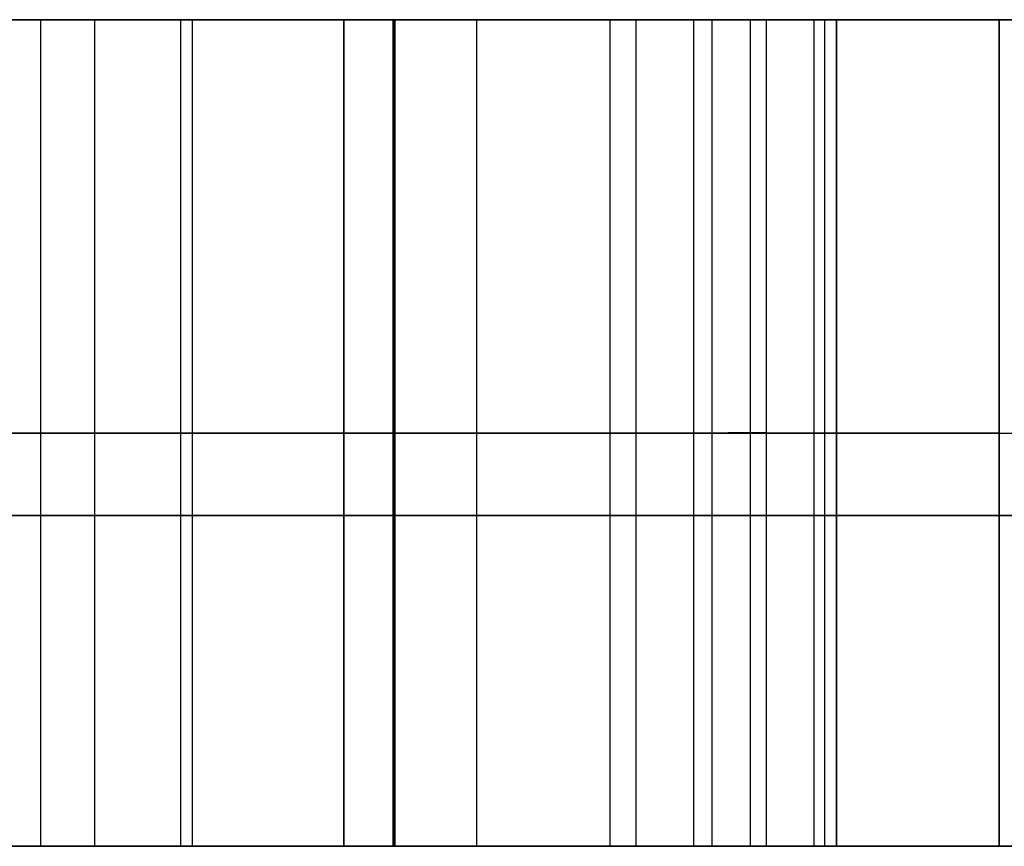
# Model space of a CAD drawing. Header units: millimetres. Extents: x 0 to 322, y -110 to 60.
# Tile 831 of 1056: x 288.927 to 289.225, y -92.15 to -91.9. Entities that reach past the tile are written whole.
import ezdxf

# ---------------------------------------------------------------- set-up
doc = ezdxf.new("R2010")
doc.units = ezdxf.units.MM
doc.layers.add('Layer 01', color=18, linetype='Continuous', true_color=0x000000)

msp = doc.modelspace()

# ---------------------------------------------------------------- linework, layer by layer
at = {"layer": 'Layer 01'}
for p, q in [((289.03994, -91.9, 26.3009), (288.3567, -91.9, 26.3009)), ((288.93331, -92.15, 10.19451), (288.93331, -91.9, 10.19451)), ((288.93331, -92.15, 11.49451), (288.93331, -91.9, 11.49451)), ((288.94968, -92.15, 28.2822), (288.94968, -91.9, 28.2822)), ((288.94968, -92.15, 28.36683), (288.94968, -91.9, 28.36683)), ((288.97562, -92.15, 25.6509), (288.97562, -91.9, 25.6509)), ((288.97914, -92.15, 26.9509), (288.97914, -91.9, 26.9509)), ((289.02497, -91.9, 10.84451), (289.02497, -92.15, 10.84451)), ((289.03994, -91.9, 26.3009), (289.03994, -92.15, 26.3009)), ((289.04043, -91.9, 28.94516), (289.04043, -92.15, 28.94516)), ((289.04043, -91.9, 27.69352), (289.04043, -92.15, 27.69352)), ((289.17414, -91.9, 28.10494), (289.17414, -92.15, 28.10494)), ((289.17414, -91.9, 28.53892), (289.17414, -92.15, 28.53892)), ((289.22328, -91.9, 26.3009), (289.22328, -92.15, 26.3009)), ((288.72521, -92.025, 28.2822), (289.17414, -92.025, 28.2822)), ((288.72521, -92.025, 28.36683), (289.17414, -92.025, 28.36683)), ((289.22328, -92.025, 25.6509), (288.72796, -92.025, 25.6509)), ((288.735, -92.025, 26.9509), (289.22328, -92.025, 26.9509)), ((289.03994, -92.025, 26.8009), (288.74281, -92.025, 26.8009)), ((288.74281, -92.025, 25.8009), (289.03994, -92.025, 25.8009)), ((289.02497, -92.025, 10.19451), (288.84164, -92.025, 10.19451)), ((288.84164, -92.025, 11.49451), (289.02497, -92.025, 11.49451)), ((289.02497, -92.025, 11.49451), (289.02497, -92.025, 10.19451)), ((289.03994, -92.025, 25.8009), (289.03994, -92.025, 26.8009)), ((289.04043, -92.025, 28.96961), (289.04043, -92.025, 28.92071)), ((289.04043, -92.025, 28.96961), (289.46919, -92.025, 28.96961)), ((289.04043, -92.025, 27.66907), (289.46919, -92.025, 27.66907)), ((289.04043, -92.025, 27.66907), (289.04043, -92.025, 27.71797)), ((289.17414, -92.025, 27.92768), (289.17414, -92.025, 28.2822)), ((289.17414, -92.025, 28.36683), (289.17414, -92.025, 28.71101)), ((289.22328, -92.025, 26.9509), (289.22328, -92.025, 25.6509)), ((289.02497, -92.15, 10.84451), (288.00831, -92.15, 10.84451)), ((288.56387, -92.15, 28.31934), (289.33548, -92.15, 28.31934)), ((288.94968, -92.15, 28.2822), (288.94968, -92.15, 28.36683)), ((289.03994, -92.15, 26.3009), (289.22328, -92.15, 26.3009))]:
    msp.add_line(p, q, dxfattribs=at)
at = {"layer": 'Layer 01', "extrusion": (0, 1, 0)}
for centre, radius in [((-290.5, 18.5, -91.9), 11.15), ((-290.5, 18.5, -92.05), 2.25), ((-290.5, 12.94, -92.05), 1.75), ((-290.5, 24.06, -92.05), 1.75)]:
    msp.add_arc(centre, radius, 270, 90, dxfattribs=at)
at = {"layer": 'Layer 01', "extrusion": (0, -1, 0)}
for centre, radius in [((290.5, 18.5, 91.9), 2.25), ((290.5, 12.94, 91.9), 1.75), ((290.5, 24.06, 91.9), 1.75)]:
    msp.add_arc(centre, radius, 90, 270, dxfattribs=at)
at = {"layer": 'Layer 01'}
for points in [[(288.72521, -91.9, 28.2822), (288.94968, -91.9, 28.2822), (289.17414, -91.9, 28.2822)], [(289.17414, -91.9, 28.36683), (288.94968, -91.9, 28.36683), (288.72521, -91.9, 28.36683)], [(288.72796, -91.9, 25.6509), (288.97562, -91.9, 25.6509), (289.22328, -91.9, 25.6509)], [(289.22328, -91.9, 26.9509), (288.97914, -91.9, 26.9509), (288.735, -91.9, 26.9509)], [(288.74281, -91.9, 26.8009), (288.89138, -91.9, 26.8009), (289.03994, -91.9, 26.8009)], [(289.03994, -91.9, 25.8009), (288.89138, -91.9, 25.8009), (288.74281, -91.9, 25.8009)], [(289.02497, -91.9, 11.49451), (288.93331, -91.9, 11.49451), (288.84164, -91.9, 11.49451)], [(288.84164, -91.9, 10.19451), (288.93331, -91.9, 10.19451), (289.02497, -91.9, 10.19451)], [(289.02497, -91.9, 10.19451), (289.02497, -91.9, 10.84451), (289.02497, -91.9, 11.49451)], [(289.02497, -91.9, 10.19451), (289.02497, -92.025, 10.19451), (289.02497, -92.15, 10.19451)], [(289.02497, -92.15, 11.49451), (289.02497, -92.025, 11.49451), (289.02497, -91.9, 11.49451)], [(289.03994, -91.9, 26.8009), (289.03994, -91.9, 26.3009), (289.03994, -91.9, 25.8009)], [(289.03994, -92.15, 25.8009), (289.03994, -92.025, 25.8009), (289.03994, -91.9, 25.8009)], [(289.03994, -91.9, 26.8009), (289.03994, -92.025, 26.8009), (289.03994, -92.15, 26.8009)], [(289.04043, -91.9, 28.96961), (289.04043, -91.9, 28.94516), (289.04043, -91.9, 28.92071)], [(289.46919, -91.9, 28.96961), (289.25481, -91.9, 28.96961), (289.04043, -91.9, 28.96961)], [(289.04043, -91.9, 27.66907), (289.25481, -91.9, 27.66907), (289.46919, -91.9, 27.66907)], [(289.04043, -91.9, 27.71797), (289.04043, -91.9, 27.69352), (289.04043, -91.9, 27.66907)], [(289.04043, -91.9, 28.92071), (289.04043, -92.025, 28.92071), (289.04043, -92.15, 28.92071)], [(289.04043, -91.9, 28.96961), (289.04043, -92.025, 28.96961), (289.04043, -92.15, 28.96961)], [(289.04043, -91.9, 27.66907), (289.04043, -92.025, 27.66907), (289.04043, -92.15, 27.66907)], [(289.04043, -92.15, 27.71797), (289.04043, -92.025, 27.71797), (289.04043, -91.9, 27.71797)], [(289.06526, -92.15, 27.72131), (289.06526, -92.025, 27.72131), (289.06526, -91.9, 27.72131)], [(289.10564, -92.15, 28.90899), (289.10564, -92.025, 28.90899), (289.10564, -91.9, 28.90899)], [(289.11348, -92.15, 27.73668), (289.11348, -92.025, 27.73668), (289.11348, -91.9, 27.73668)], [(289.13092, -92.15, 28.89383), (289.13092, -92.025, 28.89383), (289.13092, -91.9, 28.89383)], [(289.13646, -92.15, 27.75286), (289.13646, -92.025, 27.75286), (289.13646, -91.9, 27.75286)], [(289.14799, -91.9, 28.87369), (289.14799, -92.025, 28.87369), (289.14799, -92.15, 28.87369)], [(289.15276, -91.9, 27.77608), (289.15276, -92.025, 27.77608), (289.15276, -92.15, 27.77608)], [(289.16729, -92.15, 28.81339), (289.16729, -92.025, 28.81339), (289.16729, -91.9, 28.81339)], [(289.17055, -92.15, 27.85195), (289.17055, -92.025, 27.85195), (289.17055, -91.9, 27.85195)], [(289.17414, -91.9, 28.2822), (289.17414, -91.9, 28.10494), (289.17414, -91.9, 27.92768)], [(289.17414, -91.9, 28.71101), (289.17414, -91.9, 28.53892), (289.17414, -91.9, 28.36683)], [(289.17414, -91.9, 27.92768), (289.17414, -92.025, 27.92768), (289.17414, -92.15, 27.92768)], [(289.17414, -91.9, 28.2822), (289.17414, -92.025, 28.2822), (289.17414, -92.15, 28.2822)], [(289.17414, -91.9, 28.36683), (289.17414, -92.025, 28.36683), (289.17414, -92.15, 28.36683)], [(289.17414, -91.9, 28.71101), (289.17414, -92.025, 28.71101), (289.17414, -92.15, 28.71101)], [(289.17414, -92.15, 27.92768), (289.17414, -92.025, 27.92768), (289.17414, -91.9, 27.92768)], [(289.22328, -91.9, 25.6509), (289.22328, -91.9, 26.3009), (289.22328, -91.9, 26.9509)], [(289.22328, -91.9, 25.6509), (289.22328, -92.025, 25.6509), (289.22328, -92.15, 25.6509)], [(289.22328, -92.15, 26.9509), (289.22328, -92.025, 26.9509), (289.22328, -91.9, 26.9509)], [(288.72521, -92.15, 28.2822), (288.94968, -92.15, 28.2822), (289.17414, -92.15, 28.2822)], [(289.17414, -92.15, 28.36683), (288.94968, -92.15, 28.36683), (288.72521, -92.15, 28.36683)], [(289.22328, -92.15, 25.6509), (288.97562, -92.15, 25.6509), (288.72796, -92.15, 25.6509)], [(288.735, -92.15, 26.9509), (288.97914, -92.15, 26.9509), (289.22328, -92.15, 26.9509)], [(288.74281, -92.15, 26.8009), (288.89138, -92.15, 26.8009), (289.03994, -92.15, 26.8009)], [(289.03994, -92.15, 25.8009), (288.89138, -92.15, 25.8009), (288.74281, -92.15, 25.8009)], [(289.02497, -92.15, 10.19451), (288.93331, -92.15, 10.19451), (288.84164, -92.15, 10.19451)], [(288.84164, -92.15, 11.49451), (288.93331, -92.15, 11.49451), (289.02497, -92.15, 11.49451)], [(289.02497, -92.15, 11.49451), (289.02497, -92.15, 10.84451), (289.02497, -92.15, 10.19451)], [(289.03994, -92.15, 26.8009), (289.03994, -92.15, 26.3009), (289.03994, -92.15, 25.8009)], [(289.04043, -92.15, 28.96961), (289.04043, -92.15, 28.94516), (289.04043, -92.15, 28.92071)], [(289.46919, -92.15, 28.96961), (289.25481, -92.15, 28.96961), (289.04043, -92.15, 28.96961)], [(289.04043, -92.15, 27.66907), (289.25481, -92.15, 27.66907), (289.46919, -92.15, 27.66907)], [(289.04043, -92.15, 27.71797), (289.04043, -92.15, 27.69352), (289.04043, -92.15, 27.66907)], [(289.17414, -92.15, 28.2822), (289.17414, -92.15, 28.10494), (289.17414, -92.15, 27.92768)], [(289.17414, -92.15, 28.71101), (289.17414, -92.15, 28.53892), (289.17414, -92.15, 28.36683)], [(289.22328, -92.15, 26.9509), (289.22328, -92.15, 26.3009), (289.22328, -92.15, 25.6509)]]:
    msp.add_open_spline(points, degree=2, dxfattribs=at)
at = {"layer": 'Layer 01', "extrusion": (-7.31479e-13, -1, -1.67338e-12)}
msp.add_open_spline([(289.04043, -91.9, 28.92071), (289.06248, -91.9, 28.92032), (289.08519, -91.9, 28.91749), (289.11466, -91.9, 28.90525), (289.1234, -91.9, 28.9002), (289.13763, -91.9, 28.88814), (289.14349, -91.9, 28.88125), (289.14799, -91.9, 28.87369)], degree=3, knots=[-0.1234415, -0.1234415, -0.1234415, -0.1234415, -0.056173, -0.056173, -0.0265037, -0.0265037, 0, 0, 0, 0], dxfattribs=at)
at = {"layer": 'Layer 01', "extrusion": (-7.69861e-13, 1, 1.48832e-12)}
msp.add_open_spline([(289.15276, -91.9, 27.77608), (289.14894, -91.9, 27.76744), (289.14326, -91.9, 27.75945), (289.12974, -91.9, 27.74634), (289.1218, -91.9, 27.74097), (289.09848, -91.9, 27.72895), (289.08188, -91.9, 27.72431), (289.05707, -91.9, 27.71983), (289.04876, -91.9, 27.71875), (289.04043, -91.9, 27.71797)], degree=3, knots=[-0.1330962, -0.1330962, -0.1330962, -0.1330962, -0.1044511, -0.1044511, -0.0761625, -0.0761625, -0.0251451, -0.0251451, 0, 0, 0, 0], dxfattribs=at)
at = {"layer": 'Layer 01', "extrusion": (0, 1, 0)}
for points, knots in [([(289.14799, -91.9, 28.87369), (289.15878, -91.9, 28.85558), (289.1638, -91.9, 28.83425), (289.17293, -91.9, 28.7797), (289.17414, -91.9, 28.74524), (289.17414, -91.9, 28.71101)], [-0.1670168, -0.1670168, -0.1670168, -0.1670168, -0.1031432, -0.1031432, 0, 0, 0, 0]), ([(289.17414, -91.9, 27.92768), (289.17414, -91.9, 27.90238), (289.17328, -91.9, 27.87702), (289.16774, -91.9, 27.82608), (289.16326, -91.9, 27.79981), (289.15276, -91.9, 27.77608)], [0, 0, 0, 0, 0.0760474, 0.0760474, 0.1545114, 0.1545114, 0.1545114, 0.1545114]), ([(289.15276, -92.025, 27.77608), (289.14894, -92.025, 27.76744), (289.14326, -92.025, 27.75945), (289.12974, -92.025, 27.74634), (289.1218, -92.025, 27.74097), (289.09848, -92.025, 27.72895), (289.08188, -92.025, 27.72431), (289.05707, -92.025, 27.71983), (289.04876, -92.025, 27.71875), (289.04043, -92.025, 27.71797)], [0, 0, 0, 0, 0.215222, 0.215222, 0.427764, 0.427764, 0.811076, 0.811076, 1, 1, 1, 1]), ([(289.14799, -92.025, 28.87369), (289.15878, -92.025, 28.85558), (289.1638, -92.025, 28.83425), (289.17293, -92.025, 28.7797), (289.17414, -92.025, 28.74524), (289.17414, -92.025, 28.71101)], [0, 0, 0, 0, 0.382438, 0.382438, 1, 1, 1, 1]), ([(289.17414, -92.025, 27.92768), (289.17414, -92.025, 27.92768), (289.17414, -92.025, 27.92768), (289.17414, -92.025, 27.92768), (289.17414, -92.025, 27.90238), (289.17328, -92.025, 27.87702), (289.16774, -92.025, 27.82608), (289.16326, -92.025, 27.79981), (289.15276, -92.025, 27.77608)], [0, 0, 0, 0, 0, 0, 0, 0.49218, 0.49218, 1, 1, 1, 1]), ([(289.15276, -92.15, 27.77608), (289.14894, -92.15, 27.76744), (289.14326, -92.15, 27.75945), (289.12974, -92.15, 27.74634), (289.1218, -92.15, 27.74097), (289.09848, -92.15, 27.72895), (289.08188, -92.15, 27.72431), (289.05707, -92.15, 27.71983), (289.04876, -92.15, 27.71875), (289.04043, -92.15, 27.71797)], [0, 0, 0, 0, 0.215222, 0.215222, 0.427764, 0.427764, 0.811076, 0.811076, 1, 1, 1, 1])]:
    msp.add_open_spline(points, degree=3, knots=knots, dxfattribs=at)
at = {"layer": 'Layer 01', "extrusion": (0, -1, 0)}
msp.add_open_spline([(289.04043, -92.025, 28.92071), (289.06248, -92.025, 28.92032), (289.08519, -92.025, 28.91749), (289.11466, -92.025, 28.90525), (289.1234, -92.025, 28.9002), (289.13763, -92.025, 28.88814), (289.14349, -92.025, 28.88125), (289.14799, -92.025, 28.87369)], degree=3, knots=[0, 0, 0, 0, 0.544942, 0.544942, 0.785294, 0.785294, 1, 1, 1, 1], dxfattribs=at)
at = {"layer": 'Layer 01', "extrusion": (-4.81145e-13, -1, -2.30966e-12)}
msp.add_open_spline([(289.04043, -92.15, 28.92071), (289.06248, -92.15, 28.92032), (289.08519, -92.15, 28.91749), (289.11466, -92.15, 28.90525), (289.1234, -92.15, 28.9002), (289.13763, -92.15, 28.88814), (289.14349, -92.15, 28.88125), (289.14799, -92.15, 28.87369)], degree=3, knots=[0, 0, 0, 0, 0.544942, 0.544942, 0.785294, 0.785294, 1, 1, 1, 1], dxfattribs=at)
at = {"layer": 'Layer 01', "extrusion": (3.88591e-12, 1, 2.75063e-13)}
msp.add_open_spline([(289.14799, -92.15, 28.87369), (289.15878, -92.15, 28.85558), (289.1638, -92.15, 28.83425), (289.17293, -92.15, 28.7797), (289.17414, -92.15, 28.74524), (289.17414, -92.15, 28.71101)], degree=3, knots=[0, 0, 0, 0, 0.382438, 0.382438, 1, 1, 1, 1], dxfattribs=at)
at = {"layer": 'Layer 01', "extrusion": (3.58533e-12, 1, -5.05548e-13)}
msp.add_open_spline([(289.17414, -92.15, 27.92768), (289.17414, -92.15, 27.90238), (289.17328, -92.15, 27.87702), (289.16774, -92.15, 27.82608), (289.16326, -92.15, 27.79981), (289.15276, -92.15, 27.77608)], degree=3, knots=[-0.1545114, -0.1545114, -0.1545114, -0.1545114, -0.078464, -0.078464, 0, 0, 0, 0], dxfattribs=at)

doc.saveas('drawing.dxf')
